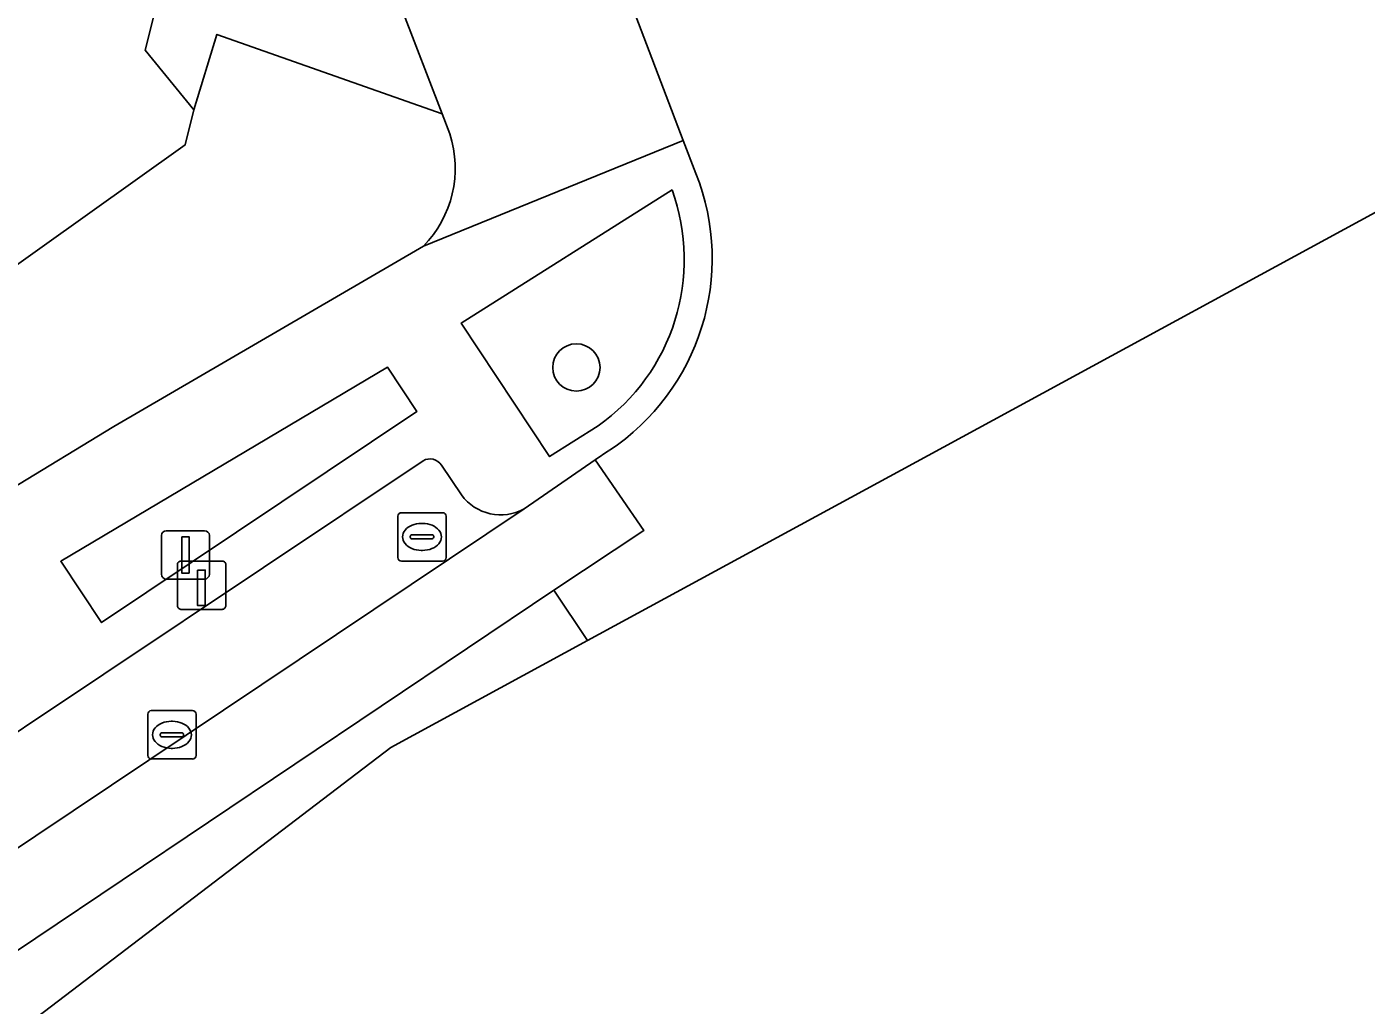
# Model space of a CAD drawing. Extents: x 159262 to 160143, y 383399 to 384319.
# Drawn here: x 159545.42 to 159573.1, y 383523.51 to 383543.73 of the extents above; entities that cross this region are included whole.
import ezdxf

# ---------------------------------------------------------------- set-up
doc = ezdxf.new("R2010")
doc.units = 0
for name, color, linetype in [('IMGEO_Boom', 7, 'Continuous'), ('IMGEO_Erf', 7, 'Continuous'), ('IMGEO_Groenvoorziening', 7, 'Continuous'), ('IMGEO_Haag', 7, 'Continuous'), ('IMGEO_Kolk', 7, 'Continuous'), ('IMGEO_Laadpaal', 7, 'Continuous'), ('IMGEO_Lichtmast', 7, 'Continuous'), ('IMGEO_Pand', 7, 'Continuous'), ('IMGEO_Parkeervlak_open', 7, 'Continuous'), ('IMGEO_Rijbaan_lokaal_gesloten', 7, 'Continuous'), ('IMGEO_Rijbaan_lokaal_open', 7, 'Continuous'), ('IMGEO_Voetpad_open', 7, 'Continuous')]:
    doc.layers.add(name, color=color, linetype=linetype)

msp = doc.modelspace()

# ---------------------------------------------------------------- linework, layer by layer
at = {"layer": 'IMGEO_Boom'}
msp.add_circle((159556.779, 383536.69), 0.489, dxfattribs=at)
at = {"layer": 'IMGEO_Erf'}
msp.add_lwpolyline([(159552.34, 383546.267), (159550.116, 383546.969), (159549.887, 383546.053), (159548.396, 383545.366), (159547.866, 383543.252), (159548.876, 383542.018), (159549.35, 383543.575), (159554.003, 383541.935)], close=True, dxfattribs=at)
at = {"layer": 'IMGEO_Groenvoorziening'}
for points in [[(159554.163, 383541.518), (159554.003, 383541.935), (159549.35, 383543.575), (159548.876, 383542.018), (159548.693, 383541.29), (159542.683, 383537.009), (159541.382, 383536.082), (159538.21, 383533.822), (159536.493, 383532.599), (159533.33, 383530.346), (159531.613, 383529.123), (159532.773, 383527.494), (159532.464, 383527.274), (159530.706, 383526.022), (159527.564, 383523.784), (159525.79, 383522.52), (159522.664, 383520.294), (159523.497, 383519.011)], [(159558.756, 383540.361), (159554.399, 383537.607), (159556.224, 383534.848), (159557.226, 383535.482)], [(159527.578, 383522.183), (159534.588, 383527.313), (159540.831, 383531.581), (159547.221, 383535.472), (159553.618, 383539.198)]]:
    msp.add_lwpolyline(points, dxfattribs=at)
msp.add_lwpolyline([(159552.877, 383536.696), (159546.125, 383532.685), (159546.967, 383531.417), (159553.481, 383535.777)], close=True, dxfattribs=at)
for centre, radius, start, end in [((159551.979, 383540.807), 2.297, 315.5278, 18.0325), ((159554.797, 383538.923), 4.212, 305.2189, 19.9595)]:
    msp.add_arc(centre, radius, start, end, dxfattribs=at)
at = {"layer": 'IMGEO_Haag'}
for points in [[(159554.163, 383541.518), (159554.003, 383541.935), (159549.35, 383543.575), (159548.876, 383542.018), (159548.693, 383541.29), (159542.683, 383537.009), (159541.382, 383536.082), (159538.21, 383533.822), (159536.493, 383532.599), (159533.33, 383530.346), (159531.613, 383529.123), (159532.773, 383527.494), (159532.464, 383527.274), (159530.706, 383526.022), (159527.564, 383523.784), (159525.79, 383522.52), (159522.664, 383520.294), (159523.497, 383519.011)], [(159527.578, 383522.183), (159534.588, 383527.313), (159540.831, 383531.581), (159547.221, 383535.472), (159553.618, 383539.198)]]:
    msp.add_lwpolyline(points, dxfattribs=at)
msp.add_arc((159551.979, 383540.807), 2.297, 315.5278, 18.0325, dxfattribs=at)
at = {"layer": 'IMGEO_Kolk'}
for p, q in [((159553.163, 383533.688), (159554.015, 383533.688)), ((159553.088, 383532.762), (159553.088, 383533.614)), ((159553.576, 383533.468), (159553.601, 383533.468)), ((159554.089, 383533.614), (159554.089, 383532.762)), ((159553.347, 383533.182), (159553.347, 383533.194)), ((159553.785, 383533.145), (159553.387, 383533.145)), ((159553.39, 383533.231), (159553.788, 383533.231)), ((159553.831, 383533.194), (159553.831, 383533.182)), ((159553.599, 383532.908), (159553.574, 383532.908)), ((159554.015, 383532.688), (159553.163, 383532.688)), ((159547.92, 383528.671), (159547.92, 383529.523)), ((159547.995, 383529.597), (159548.847, 383529.597)), ((159548.921, 383529.523), (159548.921, 383528.671)), ((159548.408, 383529.377), (159548.433, 383529.377)), ((159548.179, 383529.091), (159548.179, 383529.103)), ((159548.617, 383529.054), (159548.219, 383529.054)), ((159548.222, 383529.14), (159548.62, 383529.14)), ((159548.663, 383529.103), (159548.663, 383529.091)), ((159548.431, 383528.817), (159548.406, 383528.817)), ((159548.847, 383528.597), (159547.995, 383528.597))]:
    msp.add_line(p, q, dxfattribs=at)
for points in [[(159553.163, 383533.688), (159554.015, 383533.688)], [(159553.088, 383532.762), (159553.088, 383533.614)], [(159554.089, 383533.614), (159554.089, 383532.762)], [(159554.015, 383532.688), (159553.163, 383532.688)], [(159547.92, 383528.671), (159547.92, 383529.523)], [(159547.995, 383529.597), (159548.847, 383529.597)], [(159548.921, 383529.523), (159548.921, 383528.671)], [(159548.847, 383528.597), (159547.995, 383528.597)]]:
    msp.add_lwpolyline(points, dxfattribs=at)
for centre, radius, start, end in [((159553.165, 383533.612), 0.0765, 91.552, 178.448), ((159553.165, 383533.612), 0.0765, 91.552, 178.448), ((159554.013, 383533.612), 0.0765, 1.552, 88.448), ((159554.013, 383533.612), 0.0765, 1.552, 88.448), ((159553.387, 383533.191), 0.0403, 85.8775, 175.7526), ((159553.384, 383533.181), 0.0366, 178.938, 274.7102), ((159553.788, 383533.188), 0.043, 264.8664, 352.4533), ((159553.792, 383533.193), 0.0386, 1.7309, 96.639), ((159553.165, 383532.764), 0.0765, 181.552, 268.448), ((159553.165, 383532.764), 0.0765, 181.552, 268.448), ((159554.013, 383532.764), 0.0765, 271.552, 358.448), ((159554.013, 383532.764), 0.0765, 271.552, 358.448), ((159547.997, 383529.521), 0.0765, 91.552, 178.448), ((159547.997, 383529.521), 0.0765, 91.552, 178.448), ((159548.845, 383529.521), 0.0765, 1.552, 88.448), ((159548.845, 383529.521), 0.0765, 1.552, 88.448), ((159548.219, 383529.1), 0.0403, 85.8775, 175.7526), ((159548.216, 383529.09), 0.0366, 178.938, 274.7102), ((159548.62, 383529.097), 0.043, 264.8664, 352.4533), ((159548.624, 383529.102), 0.0386, 1.7309, 96.639), ((159547.997, 383528.673), 0.0765, 181.552, 268.448), ((159547.997, 383528.673), 0.0765, 181.552, 268.448), ((159548.845, 383528.673), 0.0765, 271.552, 358.448), ((159548.845, 383528.673), 0.0765, 271.552, 358.448)]:
    msp.add_arc(centre, radius, start, end, dxfattribs=at)
for centre, major_axis, ratio, start_param, end_param in [((159553.575, 383533.188), (-0.387, 0.002), 0.722429, 4.712389, 7.853982), ((159553.6, 383533.188), (-0.39, 0.002), 0.717154, 1.570796, 4.712389), ((159548.407, 383529.097), (-0.387, 0.002), 0.722429, 4.712389, 7.853982), ((159548.432, 383529.097), (-0.39, 0.002), 0.717154, 1.570796, 4.712389)]:
    msp.add_ellipse(centre, major_axis=major_axis, ratio=ratio, start_param=start_param, end_param=end_param, dxfattribs=at)
at = {"layer": 'IMGEO_Laadpaal'}
for p, q in [((159548.535, 383532.605), (159548.535, 383531.764)), ((159548.535, 383532.605), (159548.535, 383531.764)), ((159549.451, 383532.689), (159548.61, 383532.689)), ((159549.451, 383532.689), (159548.61, 383532.689)), ((159549.535, 383531.773), (159549.535, 383532.614)), ((159549.535, 383531.773), (159549.535, 383532.614)), ((159548.619, 383531.689), (159549.46, 383531.689)), ((159548.619, 383531.689), (159549.46, 383531.689))]:
    msp.add_line(p, q, dxfattribs=at)
msp.add_lwpolyline([(159548.95, 383532.502), (159549.11, 383532.502), (159549.11, 383531.769), (159548.95, 383531.769), (159548.95, 383532.502)], dxfattribs=at)
for centre, start, end in [((159548.613, 383532.611), 92.4484, 184.2845), ((159548.613, 383532.611), 92.4484, 184.2845), ((159549.457, 383532.611), 2.4484, 94.2845), ((159549.457, 383532.611), 2.4484, 94.2845), ((159548.613, 383531.767), 182.4484, 274.2845), ((159548.613, 383531.767), 182.4484, 274.2845), ((159549.457, 383531.767), 272.4484, 4.2845), ((159549.457, 383531.767), 272.4484, 4.2845)]:
    msp.add_arc(centre, 0.0779, start, end, dxfattribs=at)
at = {"layer": 'IMGEO_Lichtmast'}
for p, q in [((159548.205, 383532.416), (159548.205, 383533.216)), ((159548.205, 383533.216), (159548.205, 383532.416)), ((159548.305, 383533.316), (159549.095, 383533.316)), ((159549.095, 383533.316), (159548.305, 383533.316)), ((159549.195, 383533.216), (159549.195, 383532.416)), ((159549.195, 383532.416), (159549.195, 383533.216)), ((159549.095, 383532.316), (159548.305, 383532.316)), ((159548.305, 383532.316), (159549.095, 383532.316))]:
    msp.add_line(p, q, dxfattribs=at)
msp.add_lwpolyline([(159548.625, 383533.191), (159548.775, 383533.191), (159548.775, 383532.441), (159548.625, 383532.441), (159548.625, 383533.191)], dxfattribs=at)
for centre, start, end in [((159548.305, 383533.216), 90, 180), ((159548.305, 383533.216), 90, 180), ((159549.095, 383533.216), 0, 90), ((159549.095, 383533.216), 360, 90), ((159548.305, 383532.416), 180, 270), ((159548.305, 383532.416), 180, 270), ((159549.095, 383532.416), 270, 0), ((159549.095, 383532.416), 270, 0)]:
    msp.add_arc(centre, 0.1, start, end, dxfattribs=at)
at = {"layer": 'IMGEO_Pand'}
msp.add_lwpolyline([(159542.683, 383537.009), (159548.693, 383541.29), (159548.876, 383542.018), (159547.866, 383543.252), (159548.396, 383545.366), (159549.887, 383546.053), (159550.116, 383546.969), (159546.766, 383555.72), (159543.592, 383554.506)], dxfattribs=at)
at = {"layer": 'IMGEO_Parkeervlak_open'}
for points in [[(159553.612, 383534.761), (159540.409, 383525.939)], [(159554.404, 383534.055), (159553.991, 383534.668)], [(159540.95, 383523.893), (159555.701, 383533.767)]]:
    msp.add_lwpolyline(points, dxfattribs=at)
for centre, radius, start, end in [((159553.754, 383534.521), 0.279, 31.8387, 120.5874), ((159555.216, 383534.648), 1.005, 216.1174, 298.8437)]:
    msp.add_arc(centre, radius, start, end, dxfattribs=at)
at = {"layer": 'IMGEO_Rijbaan_lokaal_gesloten'}
msp.add_lwpolyline([(159441.755, 383447.67), (159462.471, 383460.966), (159490.279, 383481.992), (159505.707, 383493.657), (159520.375, 383504.829), (159523.234, 383507.076), (159523.45, 383507.257), (159536.444, 383518.15), (159538.496, 383519.827), (159542.031, 383522.493), (159556.314, 383532.084), (159558.176, 383533.322), (159557.167, 383534.781), (159555.701, 383533.767), (159540.95, 383523.893), (159539.823, 383523.091)], dxfattribs=at)
at = {"layer": 'IMGEO_Rijbaan_lokaal_open'}
for points in [[(159562.554, 383548.738), (159562.114, 383549.8), (159561.591, 383551.085), (159556.084, 383549.012), (159558.986, 383541.38), (159559.249, 383540.702)], [(159557.01, 383531.044), (159564.049, 383534.872), (159575.021, 383540.839), (159574.036, 383543.246), (159573.444, 383544.691), (159572.893, 383544.474)], [(159557.453, 383534.971), (159557.167, 383534.781), (159558.176, 383533.322), (159556.314, 383532.084), (159557.01, 383531.044)], [(159506.117, 383493.138), (159509.624, 383495.811), (159522.6, 383505.702), (159552.945, 383528.833), (159557.01, 383531.044), (159556.314, 383532.084), (159542.031, 383522.493), (159538.496, 383519.827), (159536.444, 383518.15), (159523.45, 383507.257), (159523.234, 383507.076), (159520.375, 383504.829), (159505.707, 383493.657), (159506.117, 383493.138)]]:
    msp.add_lwpolyline(points, dxfattribs=at)
msp.add_arc((159554.822, 383538.943), 4.764, 303.5264, 21.6734, dxfattribs=at)
at = {"layer": 'IMGEO_Voetpad_open'}
for points in [[(159522.528, 383624.356), (159535.827, 383589.588), (159537.779, 383584.462), (159539.603, 383579.714), (159540.404, 383577.462), (159548.112, 383557.308), (159550.578, 383550.859), (159552.34, 383546.267), (159554.003, 383541.935), (159554.163, 383541.518)], [(159553.618, 383539.198), (159558.986, 383541.38), (159556.084, 383549.012)], [(159559.249, 383540.702), (159558.986, 383541.38), (159553.618, 383539.198), (159547.221, 383535.472), (159540.831, 383531.581), (159534.588, 383527.313), (159527.578, 383522.183)], [(159554.399, 383537.607), (159558.756, 383540.361)], [(159557.226, 383535.482), (159556.224, 383534.848), (159554.399, 383537.607)], [(159555.701, 383533.767), (159557.167, 383534.781), (159557.453, 383534.971)], [(159540.409, 383525.939), (159553.612, 383534.761)], [(159553.991, 383534.668), (159554.404, 383534.055)]]:
    msp.add_lwpolyline(points, dxfattribs=at)
msp.add_lwpolyline([(159546.125, 383532.685), (159552.877, 383536.696), (159553.481, 383535.777), (159546.967, 383531.417)], close=True, dxfattribs=at)
for centre, radius, start, end in [((159551.979, 383540.807), 2.297, 315.5278, 18.0325), ((159554.822, 383538.943), 4.764, 303.5264, 21.6734), ((159554.797, 383538.923), 4.212, 305.2189, 19.9595), ((159553.754, 383534.521), 0.279, 31.8387, 120.5874), ((159555.216, 383534.648), 1.005, 216.1174, 298.8437)]:
    msp.add_arc(centre, radius, start, end, dxfattribs=at)

doc.saveas('drawing.dxf')
